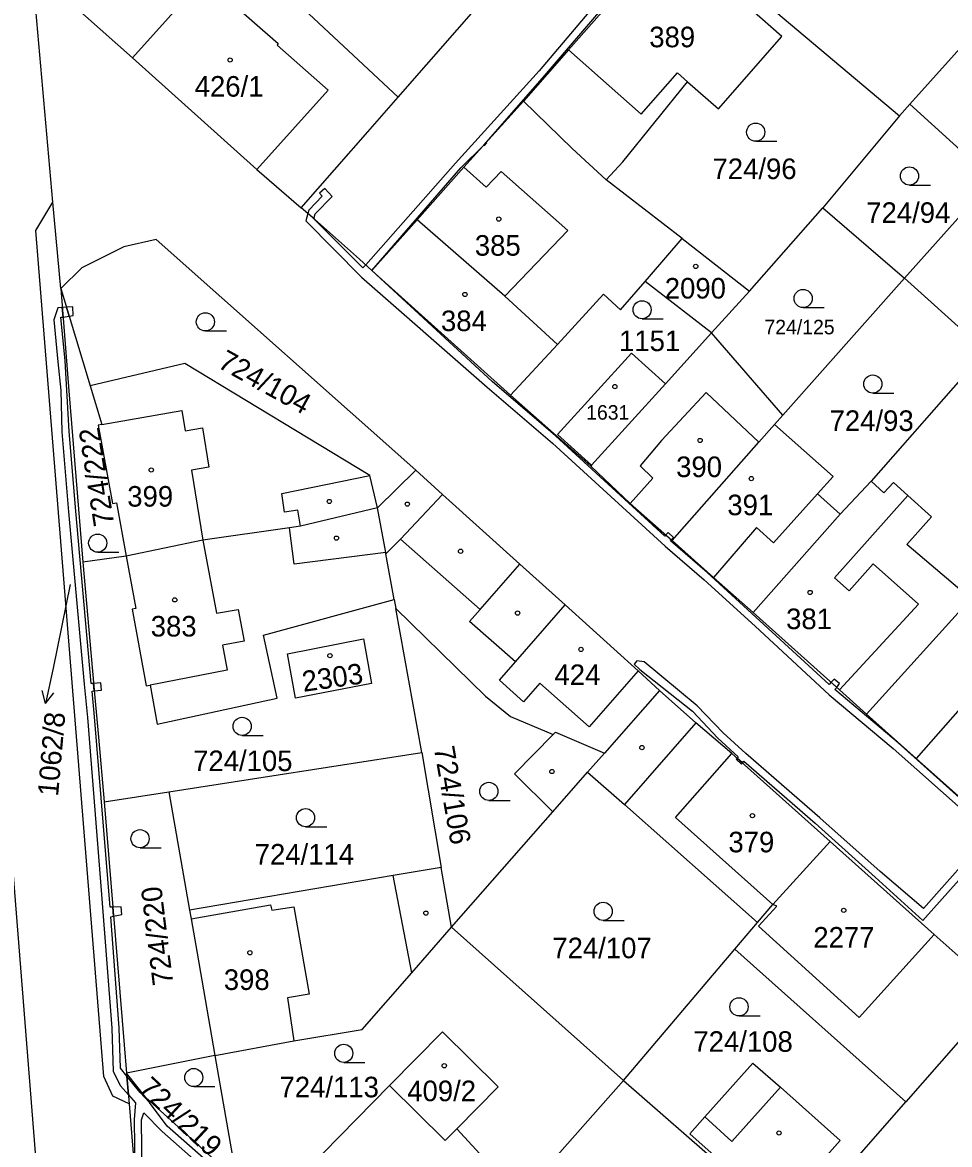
# Model space of a CAD drawing. Extents: x -680203 to -673936, y -1102717 to -1093650.
# Drawn here: x -678762.5 to -678685.9, y -1097942.6 to -1097849.9 of the extents above; entities that cross this region are included whole.
import ezdxf

# ---------------------------------------------------------------- set-up
doc = ezdxf.new("R2010")
doc.units = 0
for name, color, linetype in [('SOxx02xx_Staničení_Popis10', 7, 'Continuous'), ('SOxxxxxx_Koleje_hlavní_body_Popis10', 7, 'Continuous'), ('SOxxxxxx_Koleje_LN_parametry_Popis10', 7, 'Continuous'), ('SOxxxxxx_Koleje_param další_Popis10', 7, 'Continuous'), ('SOxxxxxx_Osa_bod_P', 7, 'Continuous'), ('SOxxxxxx_Staničení_Popis10', 7, 'Continuous'), ('x_prac', 7, 'Continuous')]:
    doc.layers.add(name, color=color, linetype=linetype)

msp = doc.modelspace()

# ---------------------------------------------------------------- linework, layer by layer
at = {"layer": 'SOxx02xx_Staničení_Popis10'}
for p, q in [((-678758.59, -1097896.35), (-678760.01, -1097903.24)), ((-678760.01, -1097903.24), (-678760.634, -1097906.175)), ((-678760.634, -1097906.175), (-678760.916, -1097905.092)), ((-678760.634, -1097906.175), (-678759.936, -1097905.3))]:
    msp.add_line(p, q, dxfattribs=at)
at = {"layer": 'SOxxxxxx_Koleje_hlavní_body_Popis10'}
for p, q in [((-678701.933, -1097859.72), (-678700.183, -1097859.72)), ((-678689.223, -1097863.34), (-678687.473, -1097863.34)), ((-678698.013, -1097873.46), (-678696.263, -1097873.46)), ((-678711.323, -1097874.39), (-678709.573, -1097874.39)), ((-678747.423, -1097875.39), (-678745.673, -1097875.39)), ((-678692.253, -1097880.53), (-678690.503, -1097880.53)), ((-678756.323, -1097893.67), (-678754.573, -1097893.67)), ((-678744.383, -1097908.81), (-678742.633, -1097908.81)), ((-678723.993, -1097914.18), (-678722.243, -1097914.18)), ((-678739.143, -1097916.35), (-678737.393, -1097916.35)), ((-678752.823, -1097918.09), (-678751.073, -1097918.09)), ((-678714.543, -1097924.09), (-678712.793, -1097924.09)), ((-678703.313, -1097931.98), (-678701.563, -1097931.98)), ((-678735.983, -1097935.82), (-678734.233, -1097935.82)), ((-678748.383, -1097937.82), (-678746.633, -1097937.82))]:
    msp.add_line(p, q, dxfattribs=at)
for centre in [(-678701.933, -1097858.97), (-678689.223, -1097862.59), (-678698.013, -1097872.71), (-678711.323, -1097873.64), (-678747.423, -1097874.64), (-678692.253, -1097879.78), (-678756.323, -1097892.92), (-678744.383, -1097908.06), (-678723.993, -1097913.43), (-678739.143, -1097915.6), (-678752.823, -1097917.34), (-678714.543, -1097923.34), (-678703.313, -1097931.23), (-678735.983, -1097935.07), (-678748.383, -1097937.07)]:
    msp.add_circle(centre, 0.75, dxfattribs=at)
at = {"layer": 'SOxxxxxx_Koleje_LN_parametry_Popis10'}
for points in [[(-678710.24, -1097842.55), (-678719.84, -1097853.91), (-678726.74, -1097861.52), (-678734.17, -1097869.92), (-678734.41, -1097870.19), (-678738.46, -1097866.12), (-678738.34, -1097865.71), (-678736.94, -1097864.28), (-678737.54, -1097863.61), (-678737.98, -1097864.01), (-678737.76, -1097864.26), (-678738.88, -1097865.41), (-678738.96, -1097865.69), (-678739.13, -1097866.29), (-678734.51, -1097870.96), (-678724.13, -1097880.03), (-678718.72, -1097884.65), (-678709.42, -1097893.18), (-678706.19, -1097895.94), (-678701.99, -1097899.79), (-678695.85, -1097905.45), (-678690.57, -1097909.89), (-678684.71, -1097915.08)], [(-678733.65, -1097870.39), (-678726.3, -1097861.92), (-678724.4, -1097860.03), (-678724.2, -1097859.81), (-678719.38, -1097854.31), (-678709.42, -1097842.68)], [(-678723.73, -1097879.57), (-678733.65, -1097870.39)], [(-678684.31, -1097914.64), (-678690.17, -1097909.43), (-678695.38, -1097905.01), (-678695.24, -1097904.84), (-678695.7, -1097904.42), (-678695.86, -1097904.6), (-678701.59, -1097899.35), (-678705.95, -1097895.34), (-678708.99, -1097892.72), (-678708.92, -1097892.64), (-678709.37, -1097892.24), (-678709.45, -1097892.34), (-678718.49, -1097884.05), (-678723.73, -1097879.57)], [(-678682.64, -1097916.98), (-678688.05, -1097923.1), (-678691.65, -1097920.06), (-678696.63, -1097915.62), (-678702.74, -1097910.3), (-678704.63, -1097908.58), (-678706.77, -1097906.36), (-678711.14, -1097902.74), (-678711.77, -1097902.65), (-678711.99, -1097902.93), (-678711.51, -1097903.35), (-678707.17, -1097906.8), (-678705.05, -1097909.02), (-678703.37, -1097910.57), (-678703.47, -1097910.69), (-678703.03, -1097911.08), (-678702.91, -1097910.94), (-678697.03, -1097916.06), (-678692.05, -1097920.52), (-678688.13, -1097924.11), (-678682.18, -1097917.44)], [(-678742.51, -1097948.2), (-678750.58, -1097941.09), (-678752.04, -1097939.14), (-678752.8, -1097938.31), (-678753.91, -1097936.96), (-678753.77, -1097938.51), (-678753.21, -1097939.16), (-678753.3, -1097940.55), (-678753.25, -1097944.93)], [(-678752.62, -1097947.56), (-678752.7, -1097940.57), (-678752.52, -1097939.98), (-678751, -1097941.53), (-678742.81, -1097948.74)]]:
    msp.add_lwpolyline(points, dxfattribs=at)
for points in [[(-678724.2, -1097859.81), (-678724.4, -1097860.03), (-678724.34, -1097860.08), (-678724.15, -1097859.86)], [(-678759.94, -1097874.46), (-678759.62, -1097877.93), (-678759.37, -1097880.31), (-678759.29, -1097883.73), (-678758.73, -1097890.33), (-678757.45, -1097904.58), (-678757.18, -1097907.33), (-678756.02, -1097921.95), (-678755.16, -1097933), (-678755.04, -1097936.58), (-678754.43, -1097937.76), (-678753.77, -1097938.51), (-678753.91, -1097936.96), (-678754.45, -1097936.3), (-678754.56, -1097932.96), (-678755.25, -1097923.79), (-678755.01, -1097923.74), (-678755.08, -1097922.99), (-678755.3, -1097922.99), (-678756.58, -1097907.27), (-678756.79, -1097905.14), (-678756.61, -1097905.13), (-678756.66, -1097904.51), (-678756.85, -1097904.52), (-678758.13, -1097890.27), (-678758.69, -1097883.69), (-678759.02, -1097877.87), (-678759.36, -1097874.26), (-678759.19, -1097874.24), (-678759.25, -1097873.45), (-678759.63, -1097873.47)], [(-678758.69, -1097874.17), (-678758.91, -1097873.42), (-678759.25, -1097873.45), (-678759.19, -1097874.24)], [(-678758.91, -1097873.42), (-678758.69, -1097874.17), (-678758.35, -1097874.12), (-678758.38, -1097873.39)], [(-678709.37, -1097892.24), (-678708.92, -1097892.64), (-678708.74, -1097892.46), (-678709.18, -1097892.04)], [(-678756.66, -1097904.51), (-678756.61, -1097905.13), (-678756.01, -1097905.08), (-678756.06, -1097904.46)], [(-678695.7, -1097904.42), (-678695.24, -1097904.84), (-678695, -1097904.53), (-678695.45, -1097904.15)], [(-678703.11, -1097911.17), (-678703.03, -1097911.08), (-678703.47, -1097910.69), (-678703.55, -1097910.78)], [(-678754.33, -1097923.61), (-678754.38, -1097922.97), (-678755.08, -1097922.99), (-678755.01, -1097923.74)]]:
    msp.add_lwpolyline(points, close=True, dxfattribs=at)
at = {"layer": 'SOxxxxxx_Koleje_param další_Popis10'}
for centre in [(-678745.377, -1097853.009), (-678723.167, -1097866.149), (-678706.887, -1097870.059), (-678725.967, -1097872.379), (-678713.577, -1097879.989), (-678706.527, -1097884.439), (-678751.897, -1097886.879), (-678702.297, -1097887.589), (-678737.177, -1097889.479), (-678730.727, -1097889.699), (-678736.587, -1097892.509), (-678726.327, -1097893.589), (-678697.437, -1097896.999), (-678749.957, -1097897.609), (-678721.617, -1097898.699), (-678716.377, -1097901.699), (-678737.127, -1097902.219), (-678711.337, -1097909.809), (-678718.777, -1097911.789), (-678702.207, -1097915.439), (-678694.657, -1097923.259), (-678729.197, -1097923.489), (-678743.747, -1097926.759), (-678727.677, -1097936.099), (-678700.007, -1097941.649)]:
    msp.add_circle(centre, 0.175, dxfattribs=at)
at = {"layer": 'SOxxxxxx_Staničení_Popis10'}
for p, q in [((-678747.55, -1097846.25), (-678741.4, -1097851.65)), ((-678741.4, -1097851.65), (-678741.5, -1097851.77)), ((-678741.5, -1097851.77), (-678737.26, -1097855.49)), ((-678717.42, -1097852.18), (-678711.39, -1097857.48)), ((-678711.39, -1097857.48), (-678708.4, -1097854.08)), ((-678708.4, -1097854.08), (-678707.56, -1097854.81)), ((-678737.26, -1097855.49), (-678743.16, -1097862.06)), ((-678726.05, -1097861.86), (-678724.2, -1097863.51)), ((-678724.2, -1097863.51), (-678722.96, -1097862.21)), ((-678722.96, -1097862.21), (-678717.46, -1097867.1)), ((-678717.46, -1097867.1), (-678722.68, -1097872.52)), ((-678709.73, -1097884.44), (-678706.02, -1097880.48)), ((-678706.02, -1097880.48), (-678701.67, -1097884.57)), ((-678755.98, -1097883.12), (-678749.36, -1097881.95)), ((-678749.36, -1097881.95), (-678749.09, -1097883.63)), ((-678749.09, -1097883.63), (-678747.66, -1097883.39)), ((-678747.66, -1097883.39), (-678747.13, -1097886.65)), ((-678709.73, -1097884.44), (-678711.49, -1097886.54)), ((-678747.13, -1097886.65), (-678748.56, -1097886.88)), ((-678748.56, -1097886.88), (-678747.62, -1097892.68)), ((-678711.49, -1097886.54), (-678710.43, -1097887.54)), ((-678741.1, -1097888.83), (-678733.83, -1097887.32)), ((-678712.3, -1097889.64), (-678710.43, -1097887.54)), ((-678740.87, -1097890.37), (-678741.1, -1097888.83)), ((-678731.3, -1097892.59), (-678727.81, -1097888.89)), ((-678696.83, -1097888.86), (-678700.45, -1097892.89)), ((-678689.37, -1097888.98), (-678695.42, -1097895.78)), ((-678739.77, -1097890.21), (-678740.87, -1097890.37)), ((-678739.57, -1097891.53), (-678739.77, -1097890.21)), ((-678740.09, -1097894.67), (-678740.48, -1097891.66)), ((-678701.87, -1097891.62), (-678705.42, -1097895.75)), ((-678700.45, -1097892.89), (-678701.87, -1097891.62)), ((-678747.62, -1097892.68), (-678746.49, -1097898.72)), ((-678731.3, -1097892.59), (-678732.5, -1097893.81)), ((-678724.7, -1097898.39), (-678731.3, -1097892.59)), ((-678732.52, -1097893.69), (-678740.09, -1097894.67)), ((-678724.7, -1097898.39), (-678721.43, -1097894.65)), ((-678694.21, -1097896.85), (-678692.23, -1097894.63)), ((-678692.23, -1097894.63), (-678688.49, -1097897.97)), ((-678695.42, -1097895.78), (-678694.21, -1097896.85)), ((-678721.78, -1097902.74), (-678717.69, -1097898.03)), ((-678688.49, -1097897.97), (-678695, -1097905.05)), ((-678746.49, -1097898.72), (-678744.72, -1097898.39)), ((-678744.72, -1097898.39), (-678744.23, -1097901.01)), ((-678725.58, -1097899.39), (-678724.7, -1097898.39)), ((-678721.78, -1097902.74), (-678725.58, -1097899.39)), ((-678744.23, -1097901.01), (-678746, -1097901.34)), ((-678746, -1097901.34), (-678745.61, -1097903.41)), ((-678723.11, -1097904.24), (-678721.78, -1097902.74)), ((-678745.61, -1097903.41), (-678751.99, -1097904.65)), ((-678711.65, -1097903.48), (-678715.69, -1097908.11)), ((-678721.12, -1097906.02), (-678723.11, -1097904.24)), ((-678719.78, -1097904.5), (-678721.12, -1097906.02)), ((-678715.69, -1097908.11), (-678719.78, -1097904.5)), ((-678706.87, -1097907.77), (-678712.78, -1097914.52)), ((-678718.67, -1097908.72), (-678718.48, -1097908.53)), ((-678718.48, -1097908.53), (-678714.44, -1097910.27)), ((-678708.55, -1097915.58), (-678703.92, -1097910.29)), ((-678700.53, -1097922.77), (-678708.55, -1097915.58)), ((-678730.37, -1097928.41), (-678731.9, -1097920.38)), ((-678748.6, -1097923.95), (-678742.03, -1097922.79)), ((-678742.03, -1097922.79), (-678741.94, -1097923.25)), ((-678741.94, -1097923.25), (-678740.1, -1097922.98)), ((-678740.1, -1097922.98), (-678738.83, -1097930.17)), ((-678701.7, -1097924.57), (-678700.2, -1097922.9)), ((-678700.2, -1097922.9), (-678700.53, -1097922.77)), ((-678693.38, -1097932.11), (-678701.7, -1097924.57)), ((-678687.18, -1097925.25), (-678693.38, -1097932.11)), ((-678738.83, -1097930.17), (-678740.64, -1097930.49)), ((-678740.64, -1097930.49), (-678740.12, -1097934.03)), ((-678703.91, -1097942.35), (-678699.89, -1097937.87)), ((-678706.15, -1097940.33), (-678703.91, -1097942.35))]:
    msp.add_line(p, q, dxfattribs=at)
at = {"layer": 'x_prac'}
for p, q in [((-678677.32, -1097843.41), (-678689.2, -1097856.66)), ((-678731.48, -1097856.07), (-678723.02, -1097846.41)), ((-678760.02, -1097864.75), (-678761.53, -1097847.87)), ((-678701.48, -1097847.98), (-678690.06, -1097857.61)), ((-678689.2, -1097856.66), (-678690.06, -1097857.61)), ((-678689.2, -1097856.66), (-678682.36, -1097862.87)), ((-678690.06, -1097857.61), (-678696.39, -1097865.22)), ((-678708, -1097867.76), (-678714.3, -1097862.9)), ((-678689.63, -1097871.03), (-678682.36, -1097862.87)), ((-678759.38, -1097871.88), (-678760.02, -1097864.75)), ((-678702.44, -1097872.1), (-678696.39, -1097865.22)), ((-678696.39, -1097865.22), (-678689.63, -1097871.03)), ((-678729.91, -1097866.2), (-678733.65, -1097870.39)), ((-678708, -1097867.76), (-678702.44, -1097872.1)), ((-678733.65, -1097870.39), (-678722.2, -1097880.7)), ((-678705.58, -1097875.56), (-678711.07, -1097871.31)), ((-678689.63, -1097871.03), (-678699.69, -1097882.34)), ((-678682.96, -1097877.05), (-678689.63, -1097871.03)), ((-678759.38, -1097871.88), (-678756.95, -1097879.93)), ((-678702.44, -1097872.1), (-678705.58, -1097875.56)), ((-678705.58, -1097875.56), (-678709.4, -1097879.76)), ((-678699.69, -1097882.34), (-678705.58, -1097875.56)), ((-678722.2, -1097880.7), (-678718.33, -1097876.52)), ((-678682.96, -1097877.05), (-678692.39, -1097887.81)), ((-678709.4, -1097879.76), (-678715.51, -1097886.49)), ((-678722.2, -1097880.7), (-678715.57, -1097886.55)), ((-678700.39, -1097883.12), (-678699.69, -1097882.34)), ((-678730.04, -1097886.9), (-678733.19, -1097890)), ((-678715.51, -1097886.49), (-678715.57, -1097886.55)), ((-678692.39, -1097887.81), (-678694.94, -1097890.53)), ((-678694.94, -1097890.53), (-678702.15, -1097898.65)), ((-678753.97, -1097894), (-678757.56, -1097894.49)), ((-678731.82, -1097897.58), (-678731.69, -1097898.32)), ((-678729.54, -1097910.21), (-678731.69, -1097898.32)), ((-678692.77, -1097907.04), (-678688.68, -1097910.71)), ((-678750.45, -1097913.46), (-678729.54, -1097910.21)), ((-678729.54, -1097910.21), (-678727.93, -1097919.71)), ((-678718.71, -1097915.11), (-678715.83, -1097911.84)), ((-678755.8, -1097914.3), (-678750.45, -1097913.46)), ((-678750.45, -1097913.46), (-678748.73, -1097923.23)), ((-678755.8, -1097914.3), (-678753.93, -1097936.71)), ((-678727.09, -1097924.64), (-678718.71, -1097915.11)), ((-678727.09, -1097924.64), (-678727.93, -1097919.71)), ((-678727.09, -1097924.64), (-678712.87, -1097937.32)), ((-678703.67, -1097926.47), (-678701.79, -1097924.26)), ((-678712.87, -1097937.32), (-678703.67, -1097926.47)), ((-678689.52, -1097939.09), (-678703.67, -1097926.47)), ((-678681.71, -1097930.15), (-678689.52, -1097939.09)), ((-678746.64, -1097935.25), (-678753.93, -1097936.71)), ((-678746.64, -1097935.25), (-678744.85, -1097945.52)), ((-678753.93, -1097936.71), (-678753.71, -1097939.25)), ((-678732.19, -1097937.74), (-678742.21, -1097947.91)), ((-678712.87, -1097937.32), (-678721.2, -1097946.74)), ((-678712.87, -1097937.32), (-678698.79, -1097949.57)), ((-678753.71, -1097939.25), (-678752.58, -1097953.21)), ((-678693.34, -1097943.45), (-678689.52, -1097939.09))]:
    msp.add_line(p, q, dxfattribs=at)
for points in [[(-678753.44, -1097852.84), (-678747.55, -1097846.25), (-678747.45, -1097846.14), (-678745.3, -1097843.64), (-678743.29, -1097841.29), (-678741.69, -1097839.43), (-678740.87, -1097838.48), (-678739.43, -1097836.8)], [(-678731.48, -1097856.07), (-678740.53, -1097847.62), (-678735.9, -1097842.77), (-678737.42, -1097841.44), (-678739.37, -1097839.77), (-678737.99, -1097838.04), (-678739.43, -1097836.8)], [(-678708.46, -1097842.04), (-678708.63, -1097842.23), (-678709.15, -1097842.81), (-678712.75, -1097846.87), (-678717.42, -1097852.18), (-678721.14, -1097856.41)], [(-678761.79, -1097844.92), (-678761.35, -1097845.33), (-678760.12, -1097847.14), (-678760, -1097847), (-678753.44, -1097852.84)], [(-678714.3, -1097862.9), (-678712.93, -1097861.42), (-678707.56, -1097854.81), (-678705.01, -1097857.04), (-678699.76, -1097851.07), (-678702.27, -1097848.86), (-678701.75, -1097848.29), (-678701.48, -1097847.98)], [(-678753.44, -1097852.84), (-678743.16, -1097862.06), (-678739.5, -1097865.22)], [(-678768.49, -1097855.38), (-678760.7, -1097953.37), (-678757.97, -1097987.87), (-678752.13, -1098060.02), (-678739.25, -1098218.6), (-678742.96, -1098218.79)], [(-678739.5, -1097865.22), (-678734, -1097858.94), (-678731.48, -1097856.07)], [(-678721.14, -1097856.41), (-678726.05, -1097861.86), (-678729.91, -1097866.2)], [(-678714.3, -1097862.9), (-678717.1, -1097860.32), (-678721.14, -1097856.41)], [(-678753.71, -1097939.25), (-678755.07, -1097938.62), (-678755.81, -1097936.98), (-678761.45, -1097867.1), (-678760.02, -1097864.75)], [(-678733.65, -1097870.39), (-678734.69, -1097869.46), (-678738.4, -1097866.17), (-678739.5, -1097865.22)], [(-678718.33, -1097876.52), (-678722.68, -1097872.52), (-678729.91, -1097866.2)], [(-678730.04, -1097886.9), (-678751.5, -1097867.85), (-678754.17, -1097868.45), (-678757.64, -1097870.17), (-678759.38, -1097871.88)], [(-678711.07, -1097871.31), (-678710.7, -1097870.89), (-678708, -1097867.76)], [(-678718.33, -1097876.52), (-678714.52, -1097872.36), (-678713.12, -1097873.65), (-678711.07, -1097871.31)], [(-678759.38, -1097871.88), (-678758.7, -1097880.35), (-678757.56, -1097894.49)], [(-678709.4, -1097879.76), (-678712.19, -1097877.22), (-678718.31, -1097883.95), (-678715.51, -1097886.49)], [(-678733.19, -1097890), (-678733.83, -1097887.32), (-678749.11, -1097878.07), (-678756.95, -1097879.93)], [(-678756.95, -1097879.93), (-678755.98, -1097883.12), (-678756.29, -1097883.18), (-678755.1, -1097889.64), (-678754.78, -1097889.58), (-678753.97, -1097894)], [(-678708.84, -1097892.71), (-678701.67, -1097884.57), (-678700.39, -1097883.12)], [(-678694.94, -1097890.53), (-678696.83, -1097888.86), (-678695.52, -1097887.41), (-678700.39, -1097883.12)], [(-678709.88, -1097905.09), (-678711.65, -1097903.48), (-678717.69, -1097898.03), (-678721.43, -1097894.65), (-678727.81, -1097888.89), (-678730.04, -1097886.9)], [(-678715.57, -1097886.55), (-678712.3, -1097889.64), (-678708.84, -1097892.71)], [(-678692.77, -1097907.04), (-678684.15, -1097897.51), (-678689.43, -1097893.04), (-678687.39, -1097890.74), (-678689.37, -1097888.98), (-678690.54, -1097887.91), (-678691.34, -1097888.77), (-678692.39, -1097887.81)], [(-678669.53, -1097889), (-678675.09, -1097895.3), (-678679.77, -1097900.61), (-678688.68, -1097910.71)], [(-678733.19, -1097890), (-678739.57, -1097891.53), (-678740.48, -1097891.66), (-678747.62, -1097892.68), (-678753.97, -1097894)], [(-678731.82, -1097897.58), (-678732.5, -1097893.81), (-678732.52, -1097893.69), (-678733.19, -1097890)], [(-678708.84, -1097892.71), (-678705.42, -1097895.75), (-678702.15, -1097898.65)], [(-678757.56, -1097894.49), (-678756.56, -1097905.68), (-678756.27, -1097908.95), (-678755.8, -1097914.3)], [(-678753.97, -1097894), (-678753.17, -1097898.32), (-678753.48, -1097898.38), (-678752.31, -1097904.71), (-678751.99, -1097904.65), (-678751.42, -1097907.89), (-678741.48, -1097905.73), (-678742.62, -1097900.53), (-678731.82, -1097897.58)], [(-678731.69, -1097898.32), (-678724.26, -1097905.55), (-678722.2, -1097907.25), (-678718.67, -1097908.72), (-678721.88, -1097911.99), (-678718.71, -1097915.11)], [(-678702.15, -1097898.65), (-678695, -1097905.05), (-678692.77, -1097907.04)], [(-678740.64, -1097902.06), (-678734.36, -1097900.84), (-678733.68, -1097904.52), (-678739.96, -1097905.74), (-678740.64, -1097902.06)], [(-678709.88, -1097905.09), (-678714.44, -1097910.27), (-678715.83, -1097911.84)], [(-678695.77, -1097917.56), (-678703.92, -1097910.29), (-678706.87, -1097907.77), (-678709.88, -1097905.09)], [(-678688.68, -1097910.71), (-678681.44, -1097917.13), (-678678.07, -1097920.12), (-678675.06, -1097922.79)], [(-678715.83, -1097911.84), (-678712.78, -1097914.52), (-678701.79, -1097924.26)], [(-678701.79, -1097924.26), (-678700.53, -1097922.77), (-678695.77, -1097917.56)], [(-678695.77, -1097917.56), (-678687.18, -1097925.25), (-678684.46, -1097927.68), (-678681.71, -1097930.15)], [(-678727.93, -1097919.71), (-678731.9, -1097920.38), (-678748.73, -1097923.23)], [(-678748.73, -1097923.23), (-678748.6, -1097923.95), (-678748.11, -1097926.8), (-678746.77, -1097934.46), (-678746.64, -1097935.25)], [(-678746.64, -1097935.25), (-678740.12, -1097934.03), (-678734.45, -1097933.09), (-678730.37, -1097928.41), (-678727.09, -1097924.64)], [(-678726.64, -1097941.32), (-678723.22, -1097937.84), (-678727.83, -1097933.3), (-678732.19, -1097937.74)], [(-678700.17, -1097948.14), (-678707.39, -1097941.72), (-678706.15, -1097940.33), (-678702.16, -1097935.89), (-678699.89, -1097937.87), (-678694.95, -1097942.28), (-678700.17, -1097948.14)], [(-678744.85, -1097945.52), (-678752.35, -1097938.73), (-678753.93, -1097936.71)], [(-678726.64, -1097941.32), (-678727.59, -1097942.27), (-678732.19, -1097937.74)], [(-678721.2, -1097946.74), (-678723.48, -1097944.74), (-678726.64, -1097941.32)]]:
    msp.add_lwpolyline(points, dxfattribs=at)

# ---------------------------------------------------------------- texts
at = {"layer": 'SOxxxxxx_Osa_bod_P'}
for s, height, p in [('389', 1.7, (-678710.73, -1097851.955)), ('426/1', 1.7, (-678748.306, -1097856.035)), ('724/96', 1.7, (-678705.506, -1097862.845)), ('724/94', 1.7, (-678692.796, -1097866.465)), ('385', 1.7, (-678725.15, -1097869.175)), ('2090', 1.7, (-678709.451, -1097872.715)), ('384', 1.7, (-678727.95, -1097875.405)), ('724/125', 1.2, (-678701.211, -1097875.67)), ('1151', 1.7, (-678713.231, -1097877.055)), ('1631', 1.2, (-678715.949, -1097882.72)), ('724/93', 1.7, (-678695.826, -1097883.655)), ('390', 1.7, (-678708.51, -1097887.465)), ('399', 1.7, (-678753.88, -1097889.905)), ('391', 1.7, (-678704.28, -1097890.615)), ('383', 1.7, (-678751.94, -1097900.635)), ('381', 1.7, (-678699.42, -1097900.025)), ('424', 1.7, (-678718.57, -1097904.645)), ('724/105', 1.7, (-678748.436, -1097911.755)), ('379', 1.7, (-678704.19, -1097918.465)), ('724/114', 1.7, (-678743.346, -1097919.475)), ('2277', 1.7, (-678697.171, -1097926.335)), ('724/107', 1.7, (-678718.746, -1097927.215)), ('398', 1.7, (-678745.9, -1097929.835)), ('724/108', 1.7, (-678707.086, -1097934.945)), ('724/113', 1.7, (-678741.296, -1097938.705)), ('409/2', 1.7, (-678730.736, -1097939.025))]:
    msp.add_text(s, height=height, dxfattribs=at).set_placement(p)
for s, rotation, p in [('724/104', 331, (-678746.499, -1097878.355)), ('724/222', 99, (-678754.94, -1097891.383)), ('2303', 8, (-678739.31, -1097905.21)), ('1062/8', 85, (-678759.598, -1097913.88)), ('724/106', 280, (-678728.549, -1097909.839)), ('724/220', 97, (-678750.068, -1097929.354)), ('724/219', 317, (-678753.049, -1097938.11))]:
    msp.add_text(s, height=1.7, rotation=rotation, dxfattribs=at).set_placement(p)

doc.saveas('drawing.dxf')
